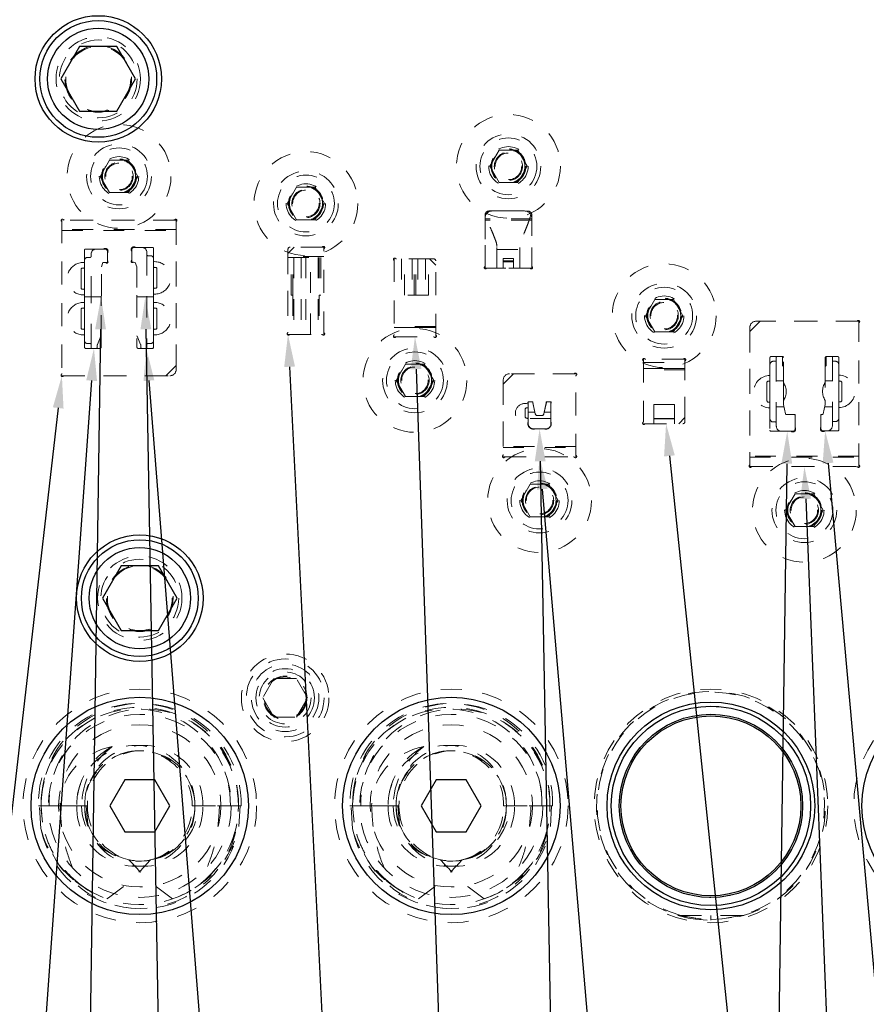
# Model space of a CAD drawing. Header units: inches. Extents: x 1880 to 2363, y -453 to -54.
# Tile 981 of 1056: x 2123.48 to 2127.55, y -269.41 to -264.67. Entities that reach past the tile are written whole.
import ezdxf

# ---------------------------------------------------------------- set-up
doc = ezdxf.new("R2010")
doc.units = ezdxf.units.IN
doc.header["$LTSCALE"] = 0.5
doc.header["$MEASUREMENT"] = 0
doc.linetypes.add('HIDDEN', pattern=[0.225, 0.15, -0.075])
for name, color, linetype in [('DST-M-S', 53, 'Continuous'), ('PAD-M-S', 135, 'Continuous'), ('PBU-M-S', 8, 'Continuous'), ('PUN-M-S', 8, 'Continuous'), ('SID-M-S', 105, 'Continuous'), ('SVF-M-S', 8, 'Continuous')]:
    doc.layers.add(name, color=color, linetype=linetype)

msp = doc.modelspace()

# ---------------------------------------------------------------- linework, layer by layer
at = {"layer": 'DST-M-S', "linetype": 'Continuous', "lineweight": 25}
for centre, radius in [((2123.85381, -264.95862), 0.3045), ((2124.05381, -267.45862), 0.3045), ((2124.05381, -268.45862), 0.52345), ((2125.55381, -268.45862), 0.52345), ((2128.05381, -268.45862), 0.52345), ((2126.80381, -268.45862), 0.5)]:
    msp.add_circle(centre, radius, dxfattribs=at)
at = {"layer": 'DST-M-S', "linetype": 'HIDDEN', "lineweight": 18}
for centre in [(2123.85381, -264.95862), (2124.05381, -267.45862)]:
    msp.add_circle(centre, 0.203, dxfattribs=at)
at = {"layer": 'PAD-M-S', "linetype": 'HIDDEN', "lineweight": 18}
for p, q in [((2125.71631, -265.85857), (2125.71631, -265.61452)), ((2125.73631, -265.59452), (2125.92131, -265.59452)), ((2125.94131, -265.61452), (2125.94131, -265.85857)), ((2124.22881, -265.63797), (2123.67881, -265.63797)), ((2123.67881, -265.63797), (2123.67881, -266.38797)), ((2123.67881, -265.64892), (2123.67881, -266.37701)), ((2124.21785, -265.63797), (2123.68976, -265.63797)), ((2124.22881, -266.33797), (2124.22881, -265.63797)), ((2124.22881, -266.35797), (2124.22881, -265.64892)), ((2124.22881, -265.68297), (2123.67881, -265.68297)), ((2123.67881, -265.68797), (2124.22881, -265.68797)), ((2123.78731, -265.78297), (2123.78731, -265.84263)), ((2123.8795, -265.77797), (2123.79231, -265.77797)), ((2123.89781, -265.83428), (2123.89781, -265.79627)), ((2124.01531, -265.78827), (2124.01531, -265.83178)), ((2124.11531, -265.76997), (2124.03361, -265.76997)), ((2124.12031, -265.83863), (2124.12031, -265.77497)), ((2124.76731, -265.77862), (2124.76731, -266.17767)), ((2124.92935, -265.76862), (2124.77731, -265.76862)), ((2124.94031, -266.17767), (2124.94031, -265.77958)), ((2123.86881, -265.86265), (2123.87588, -265.84323)), ((2123.87691, -265.84248), (2123.88961, -265.84248)), ((2124.0229, -265.84084), (2124.02918, -265.84194)), ((2124.03174, -265.84323), (2124.03881, -265.86265)), ((2125.27881, -265.83592), (2125.27881, -266.189)), ((2125.46881, -265.82496), (2125.28976, -265.82496)), ((2125.47881, -266.189), (2125.47881, -265.83496)), ((2123.78731, -265.86547), (2123.78731, -265.97547)), ((2123.86881, -265.99946), (2123.86881, -265.86265)), ((2124.03881, -265.86265), (2124.03881, -265.99946)), ((2124.12031, -265.97147), (2124.12031, -265.86147)), ((2125.93035, -265.86952), (2125.72726, -265.86952)), ((2124.12031, -266.03508), (2124.12031, -265.99431)), ((2123.78731, -265.99831), (2123.78731, -266.03508)), ((2123.86731, -266.00797), (2123.86881, -265.99946)), ((2123.86731, -266.25087), (2123.86731, -266.00797)), ((2124.03881, -265.99946), (2124.04031, -266.00797)), ((2124.04031, -266.00797), (2124.04031, -266.25087)), ((2123.78731, -266.05792), (2123.78731, -266.16792)), ((2124.12031, -266.16792), (2124.12031, -266.05792)), ((2127.04131, -266.12524), (2126.99131, -266.17524)), ((2127.50535, -266.12524), (2127.02131, -266.12524)), ((2127.51631, -266.12524), (2127.04131, -266.12524)), ((2127.51631, -266.82524), (2127.51631, -266.12524)), ((2127.51631, -266.81428), (2127.51631, -266.13619)), ((2126.99131, -266.15524), (2126.99131, -266.81428)), ((2126.99131, -266.17524), (2126.99131, -266.82524)), ((2123.78731, -266.19076), (2123.78731, -266.25087)), ((2124.12031, -266.25087), (2124.12031, -266.19076)), ((2124.77826, -266.18862), (2124.92935, -266.18862)), ((2125.28976, -266.19996), (2125.46785, -266.19996)), ((2123.79231, -266.25587), (2123.86231, -266.25587)), ((2124.04531, -266.25587), (2124.11531, -266.25587)), ((2126.47881, -266.31958), (2126.47881, -266.60767)), ((2126.66785, -266.30862), (2126.48976, -266.30862)), ((2126.67881, -266.60862), (2126.67881, -266.31958)), ((2127.08822, -266.30024), (2127.08822, -266.38624)), ((2127.14822, -266.29524), (2127.09322, -266.29524)), ((2127.15322, -266.42112), (2127.15322, -266.30024)), ((2127.3544, -266.30024), (2127.3544, -266.42012)), ((2127.4144, -266.29524), (2127.3594, -266.29524)), ((2127.4194, -266.38524), (2127.4194, -266.30024)), ((2124.17881, -266.38797), (2124.22881, -266.33797)), ((2123.67881, -266.38797), (2124.17881, -266.38797)), ((2123.68976, -266.38797), (2124.19881, -266.38797)), ((2125.85381, -266.37862), (2125.80381, -266.42862)), ((2125.80381, -266.40862), (2125.80381, -266.76767)), ((2126.14285, -266.37862), (2125.83381, -266.37862)), ((2126.15381, -266.37862), (2125.85381, -266.37862)), ((2126.15381, -266.77862), (2126.15381, -266.37862)), ((2126.15381, -266.76767), (2126.15381, -266.38958)), ((2127.08822, -266.40924), (2127.08822, -266.51924)), ((2127.4194, -266.51824), (2127.4194, -266.40824)), ((2125.80381, -266.42862), (2125.80381, -266.77862)), ((2125.94042, -266.51362), (2125.92945, -266.51362)), ((2126.02816, -266.51362), (2126.0172, -266.51362)), ((2127.15322, -266.52555), (2127.15322, -266.50735)), ((2127.3544, -266.50635), (2127.3544, -266.52555)), ((2125.92381, -266.51927), (2125.92381, -266.52361)), ((2125.92381, -266.53762), (2125.92381, -266.59762)), ((2125.95812, -266.57113), (2125.94656, -266.51856)), ((2126.01106, -266.51856), (2125.99949, -266.57113)), ((2126.03381, -266.61148), (2126.03381, -266.51927)), ((2127.08822, -266.54224), (2127.08822, -266.65024)), ((2127.16318, -266.57084), (2127.15322, -266.52555)), ((2127.3544, -266.52555), (2127.34444, -266.57084)), ((2127.4194, -266.64824), (2127.4194, -266.54124)), ((2125.98875, -266.57976), (2125.96887, -266.57976)), ((2127.20316, -266.57476), (2127.16806, -266.57476)), ((2127.20881, -266.63693), (2127.20881, -266.58041)), ((2127.33381, -266.58068), (2127.33381, -266.63493)), ((2127.33999, -266.57474), (2127.33918, -266.57482)), ((2125.95595, -266.64362), (2126.00167, -266.64362)), ((2126.48976, -266.61862), (2126.66881, -266.61862)), ((2127.09322, -266.65524), (2127.1905, -266.65524)), ((2127.35211, -266.65324), (2127.4144, -266.65324)), ((2126.15381, -266.72862), (2125.80381, -266.72862)), ((2125.80381, -266.73362), (2126.15381, -266.73362)), ((2125.80381, -266.77862), (2126.15381, -266.77862)), ((2125.81476, -266.77862), (2126.14285, -266.77862)), ((2127.51631, -266.77524), (2126.99131, -266.77524)), ((2126.99131, -266.78024), (2127.51631, -266.78024)), ((2126.99131, -266.82524), (2127.51631, -266.82524)), ((2127.00226, -266.82524), (2127.50535, -266.82524)), ((2126.64418, -268.98618), (2126.69356, -268.99866)), ((2126.69356, -268.99866), (2126.72954, -269.00478))]:
    msp.add_line(p, q, dxfattribs=at)
for centre, radius in [((2123.85381, -264.95862), 0.15625), ((2123.95381, -265.42797), 0.068), ((2124.85381, -265.55862), 0.068), ((2126.57881, -266.09862), 0.068), ((2125.37881, -266.40996), 0.068), ((2125.97881, -266.98862), 0.068), ((2127.25381, -267.03524), 0.068), ((2124.05381, -267.45862), 0.15625), ((2124.75381, -267.93862), 0.1005), ((2124.05381, -268.45862), 0.44063), ((2125.55381, -268.45862), 0.44062), ((2124.05381, -268.45862), 0.39062), ((2125.55381, -268.45862), 0.39062)]:
    msp.add_circle(centre, radius, dxfattribs=at)
for centre, radius, start, end in [((2125.73631, -265.61452), 0.02, 90, 180), ((2125.92131, -265.61452), 0.02, 0, 90), ((2123.68093, -265.64009), 0.006, 42.59227, 227.40773), ((2123.67281, -265.64892), 0.006, 0, 47.40773), ((2123.68976, -265.63197), 0.006, 222.59227, 270), ((2124.21785, -265.63197), 0.006, 270, 317.40773), ((2124.22669, -265.64009), 0.006, 312.59227, 137.40773), ((2124.23481, -265.64892), 0.006, 132.59227, 180), ((2123.79231, -265.78297), 0.005, 90, 180), ((2123.88781, -265.78797), 0.013, 320.28486, 129.71514), ((2124.02531, -265.77997), 0.013, 50.28486, 219.71514), ((2124.11531, -265.77497), 0.005, 0, 90), ((2124.77731, -265.77862), 0.01, 90, 180), ((2124.92935, -265.76262), 0.006, 270, 317.40773), ((2124.93819, -265.77074), 0.006, 312.59227, 137.40773), ((2124.94631, -265.77958), 0.006, 132.59227, 180), ((2123.78231, -265.92047), 0.078, 86.32467, 273.67533), ((2123.87931, -265.84687), 0.005, 118.69771, 133.30625), ((2123.89481, -265.83948), 0.006, 210, 60), ((2124.01831, -265.83698), 0.006, 120, 320), ((2124.02831, -265.84687), 0.005, 46.69375, 80), ((2124.12531, -265.91647), 0.078, 266.32467, 93.67533), ((2125.28093, -265.82708), 0.006, 42.59227, 227.40773), ((2125.27281, -265.83592), 0.006, 0, 47.40773), ((2125.28976, -265.81896), 0.006, 222.59227, 270), ((2125.46881, -265.83496), 0.01, 0, 90), ((2125.71843, -265.8674), 0.006, 132.59227, 317.40773), ((2125.71031, -265.85857), 0.006, 312.59227, 0), ((2125.72726, -265.87552), 0.006, 90, 137.40773), ((2125.93035, -265.87552), 0.006, 42.59227, 90), ((2125.93919, -265.8674), 0.006, 222.59227, 47.40773), ((2125.94731, -265.85857), 0.006, 180, 227.40773), ((2123.78231, -266.11292), 0.078, 86.32467, 273.67533), ((2124.12531, -266.11292), 0.078, 266.32467, 93.67533), ((2127.02131, -266.15524), 0.03, 90, 180), ((2127.50535, -266.11924), 0.006, 270, 317.40773), ((2127.51419, -266.12736), 0.006, 312.59227, 137.40773), ((2127.52231, -266.13619), 0.006, 132.59227, 180), ((2124.76943, -266.1865), 0.006, 132.59227, 317.40773), ((2124.76131, -266.17767), 0.006, 312.59227, 0), ((2124.93819, -266.1865), 0.006, 222.59227, 47.40773), ((2124.94631, -266.17767), 0.006, 180, 227.40773), ((2124.77826, -266.19462), 0.006, 90, 137.40773), ((2124.92935, -266.19462), 0.006, 42.59227, 90), ((2125.28093, -266.19784), 0.006, 132.59227, 317.40773), ((2125.27281, -266.189), 0.006, 312.59227, 0), ((2125.28976, -266.20596), 0.006, 90, 137.40773), ((2125.46785, -266.20596), 0.006, 42.59227, 90), ((2125.47669, -266.19784), 0.006, 222.59227, 47.40773), ((2125.48481, -266.189), 0.006, 180, 227.40773), ((2123.79231, -266.25087), 0.005, 180, 270), ((2123.86231, -266.25087), 0.005, 270, 0), ((2124.04531, -266.25087), 0.005, 180, 270), ((2124.11531, -266.25087), 0.005, 270, 0), ((2126.48093, -266.31074), 0.006, 42.59227, 227.40773), ((2126.47281, -266.31958), 0.006, 0, 47.40773), ((2126.48976, -266.30262), 0.006, 222.59227, 270), ((2126.66785, -266.30262), 0.006, 270, 317.40773), ((2126.67669, -266.31074), 0.006, 312.59227, 137.40773), ((2126.68481, -266.31958), 0.006, 132.59227, 180), ((2127.09322, -266.30024), 0.005, 90, 180), ((2127.14822, -266.30024), 0.005, 0, 90), ((2127.3594, -266.30024), 0.005, 90, 180), ((2127.4144, -266.30024), 0.005, 0, 90), ((2124.19881, -266.35797), 0.03, 270, 0), ((2126.15169, -266.38074), 0.006, 312.59227, 137.40773), ((2123.68093, -266.38584), 0.006, 132.59227, 317.40773), ((2123.67281, -266.37701), 0.006, 312.59227, 0), ((2123.68976, -266.39397), 0.006, 90, 137.40773), ((2125.83381, -266.40862), 0.03, 90, 180), ((2126.14285, -266.37262), 0.006, 270, 317.40773), ((2126.15981, -266.38958), 0.006, 132.59227, 180), ((2127.08822, -266.46424), 0.078, 90, 270), ((2127.08822, -266.46424), 0.078, 326.44269, 33.55731), ((2127.4194, -266.46324), 0.078, 146.44269, 213.55731), ((2127.4194, -266.46324), 0.078, 270, 90), ((2125.92681, -266.51662), 0.004, 48.59038, 221.40962), ((2125.94306, -266.51662), 0.004, 330.9978, 131.40962), ((2126.01455, -266.51662), 0.004, 48.59038, 209.0022), ((2126.03081, -266.51662), 0.004, 318.59038, 131.40962), ((2125.90881, -266.56762), 0.0465, 71.18094, 288.7559), ((2125.94881, -266.61862), 0.026, 164.45177, 285.94237), ((2125.94881, -266.61862), 0.026, 164.05763, 164.45177), ((2125.96887, -266.56876), 0.011, 192.40742, 270), ((2125.98875, -266.56876), 0.011, 270, 347.59258), ((2126.00881, -266.61862), 0.026, 254.05763, 15.94237), ((2126.48093, -266.6165), 0.006, 132.59227, 317.40773), ((2126.47281, -266.60767), 0.006, 312.59227, 0), ((2126.66881, -266.60862), 0.01, 270, 0), ((2127.16806, -266.56976), 0.005, 192.40742, 270), ((2127.20581, -266.57776), 0.004, 318.59038, 131.40962), ((2127.33681, -266.57803), 0.004, 53.59038, 221.40962), ((2127.33955, -266.56976), 0.005, 275, 347.59258), ((2126.48976, -266.62462), 0.006, 90, 137.40773), ((2127.09322, -266.65024), 0.005, 180, 270), ((2127.19881, -266.64524), 0.013, 230.28486, 39.71514), ((2127.34381, -266.64324), 0.013, 140.28486, 309.71514), ((2127.4144, -266.64824), 0.005, 270, 0), ((2125.80593, -266.7765), 0.006, 132.59227, 317.40773), ((2125.79781, -266.76767), 0.006, 312.59227, 0), ((2125.81476, -266.78462), 0.006, 90, 137.40773), ((2126.14285, -266.78462), 0.006, 42.59227, 90), ((2126.15169, -266.7765), 0.006, 222.59227, 47.40773), ((2126.15981, -266.76767), 0.006, 180, 227.40773), ((2126.99343, -266.82311), 0.006, 132.59227, 317.40773), ((2126.98531, -266.81428), 0.006, 312.59227, 0), ((2127.00226, -266.83124), 0.006, 90, 137.40773), ((2127.50535, -266.83124), 0.006, 42.59227, 90), ((2127.51419, -266.82311), 0.006, 222.59227, 47.40773), ((2127.52231, -266.81428), 0.006, 180, 227.40773)]:
    msp.add_arc(centre, radius, start, end, dxfattribs=at)
at = {"layer": 'PBU-M-S', "linetype": 'HIDDEN', "lineweight": 18}
for centre, radius in [((2124.75381, -267.93862), 0.211), ((2124.75381, -267.93862), 0.1405), ((2126.80381, -268.45862), 0.5625)]:
    msp.add_circle(centre, radius, dxfattribs=at)
at = {"layer": 'PUN-M-S', "linetype": 'HIDDEN', "lineweight": 18}
for p, q in [((2125.90631, -265.59452), (2125.75131, -265.59452)), ((2125.71631, -265.62952), (2125.71631, -265.86952)), ((2125.94131, -265.63202), (2125.71631, -265.63202)), ((2125.94131, -265.63202), (2125.71631, -265.63202)), ((2125.94131, -265.63952), (2125.71631, -265.63952)), ((2125.94131, -265.86952), (2125.94131, -265.62952)), ((2123.81931, -265.80297), (2123.81931, -265.81297)), ((2123.88781, -265.77797), (2123.84431, -265.77797)), ((2123.89781, -265.83948), (2123.89781, -265.78797)), ((2124.01531, -265.77997), (2124.01531, -265.83698)), ((2124.06331, -265.76997), (2124.02531, -265.76997)), ((2124.08831, -265.80497), (2124.08831, -265.79497)), ((2124.08831, -265.80497), (2124.08831, -266.00797)), ((2124.79731, -265.76862), (2124.76731, -265.79862)), ((2124.76731, -265.79862), (2124.76731, -266.18862)), ((2124.94031, -265.76862), (2124.79731, -265.76862)), ((2124.94031, -266.18862), (2124.94031, -265.76862)), ((2125.77381, -265.86952), (2125.77381, -265.76573)), ((2125.77381, -265.77952), (2125.88381, -265.77952)), ((2125.88381, -265.86952), (2125.88381, -265.76573)), ((2123.78731, -265.86547), (2123.78731, -265.83297)), ((2123.81431, -265.81797), (2123.80231, -265.81797)), ((2123.81931, -266.00797), (2123.81931, -265.81297)), ((2123.86881, -265.86265), (2123.87588, -265.84323)), ((2123.87691, -265.84248), (2123.89481, -265.84248)), ((2124.01779, -265.83993), (2124.02918, -265.84194)), ((2124.03174, -265.84323), (2124.03881, -265.86265)), ((2124.09331, -265.80997), (2124.10531, -265.80997)), ((2124.12031, -265.82497), (2124.12031, -265.86147)), ((2124.94031, -265.81362), (2124.76731, -265.81362)), ((2124.76731, -265.81862), (2124.94031, -265.81862)), ((2124.78245, -265.99996), (2124.78245, -265.81862)), ((2124.79031, -265.99996), (2124.79031, -265.81862)), ((2124.79531, -265.81862), (2124.79531, -266.18862)), ((2124.83131, -265.81862), (2124.83131, -266.18862)), ((2124.85381, -265.81862), (2124.85381, -266.18862)), ((2124.87631, -266.18862), (2124.87631, -265.81862)), ((2124.91231, -265.81862), (2124.91231, -266.18862)), ((2124.91731, -265.81862), (2124.91731, -265.99996)), ((2124.92516, -265.81862), (2124.92516, -265.99996)), ((2125.27881, -265.82496), (2125.27881, -266.19996)), ((2125.44881, -265.82496), (2125.27881, -265.82496)), ((2125.31381, -265.82496), (2125.31381, -265.99996)), ((2125.32881, -265.99996), (2125.32881, -265.82496)), ((2125.36466, -265.82496), (2125.36466, -265.99996)), ((2125.37516, -265.99996), (2125.37516, -265.82496)), ((2125.38245, -265.99996), (2125.38245, -265.82496)), ((2125.39295, -265.82496), (2125.39295, -265.99996)), ((2125.42881, -265.82496), (2125.42881, -265.99996)), ((2125.44381, -265.99996), (2125.44381, -265.82496)), ((2125.47881, -265.85496), (2125.44881, -265.82496)), ((2125.80381, -265.8233), (2125.85381, -265.8233)), ((2125.80381, -265.86952), (2125.80381, -265.8233)), ((2125.80381, -265.8343), (2125.85381, -265.8343)), ((2125.80381, -265.8393), (2125.85381, -265.8393)), ((2125.85381, -265.86952), (2125.85381, -265.8233)), ((2123.77531, -265.87047), (2123.77231, -265.87347)), ((2123.77231, -265.96747), (2123.77231, -265.87347)), ((2123.78231, -265.87047), (2123.77531, -265.87047)), ((2123.78731, -265.97547), (2123.78731, -265.86547)), ((2123.86881, -265.99946), (2123.86881, -265.86265)), ((2124.03881, -265.86265), (2124.03881, -265.99946)), ((2124.12031, -265.86147), (2124.12031, -265.97147)), ((2124.12531, -265.86647), (2124.13231, -265.86647)), ((2124.13531, -265.86947), (2124.13231, -265.86647)), ((2124.13531, -265.86947), (2124.13531, -265.96347)), ((2125.47881, -266.19996), (2125.47881, -265.85496)), ((2125.71631, -265.86952), (2125.94131, -265.86952)), ((2123.77231, -265.96747), (2123.77531, -265.97047)), ((2123.78231, -265.97047), (2123.77531, -265.97047)), ((2123.78731, -266.00797), (2123.78731, -265.97547)), ((2124.12031, -265.97147), (2124.12031, -266.00797)), ((2124.12531, -265.96647), (2124.13231, -265.96647)), ((2124.13231, -265.96647), (2124.13531, -265.96347)), ((2123.78731, -266.00797), (2123.86731, -266.00797)), ((2123.86731, -266.00797), (2123.78731, -266.00797)), ((2123.78731, -266.05792), (2123.78731, -266.00797)), ((2123.81931, -266.23787), (2123.81931, -266.00797)), ((2123.86731, -266.00797), (2123.86881, -265.99946)), ((2123.86731, -266.19578), (2123.86731, -266.00797)), ((2124.03881, -265.99946), (2124.04031, -266.00797)), ((2124.04031, -266.00797), (2124.04031, -266.19578)), ((2124.12031, -266.00797), (2124.04031, -266.00797)), ((2124.04031, -266.00797), (2124.12031, -266.00797)), ((2124.08831, -266.00797), (2124.08831, -266.23787)), ((2124.12031, -266.00797), (2124.12031, -266.05792)), ((2124.78245, -265.99996), (2124.79031, -265.99996)), ((2124.79031, -265.99996), (2124.79031, -266.18862)), ((2124.92516, -265.99996), (2124.91731, -265.99996)), ((2124.91731, -265.99996), (2124.91731, -266.18862)), ((2125.44381, -265.99996), (2125.31381, -265.99996)), ((2123.77531, -266.06292), (2123.77231, -266.06592)), ((2123.77231, -266.15992), (2123.77231, -266.06592)), ((2123.78231, -266.06292), (2123.77531, -266.06292)), ((2123.78731, -266.16792), (2123.78731, -266.05792)), ((2124.12031, -266.05792), (2124.12031, -266.16792)), ((2124.12531, -266.06292), (2124.13231, -266.06292)), ((2124.13531, -266.06592), (2124.13231, -266.06292)), ((2124.13531, -266.06592), (2124.13531, -266.15992)), ((2123.77231, -266.15992), (2123.77531, -266.16292)), ((2123.78231, -266.16292), (2123.77531, -266.16292)), ((2123.78731, -266.21787), (2123.78731, -266.16792)), ((2124.12031, -266.16792), (2124.12031, -266.21787)), ((2124.12531, -266.16292), (2124.13231, -266.16292)), ((2124.13231, -266.16292), (2124.13531, -266.15992)), ((2125.47881, -266.14996), (2125.27881, -266.14996)), ((2125.27881, -266.15496), (2125.47881, -266.15496)), ((2125.47881, -266.15496), (2125.27881, -266.15496)), ((2123.81431, -266.23287), (2123.80231, -266.23287)), ((2123.84969, -266.23754), (2123.8669, -266.19776)), ((2124.04072, -266.19776), (2124.05792, -266.23754)), ((2124.09331, -266.23287), (2124.10531, -266.23287)), ((2124.76731, -266.18862), (2124.94031, -266.18862)), ((2125.27881, -266.19996), (2125.47881, -266.19996)), ((2123.81931, -266.23787), (2123.81931, -266.25287)), ((2123.82231, -266.25587), (2123.84428, -266.25587)), ((2123.84928, -266.25087), (2123.84928, -266.23953)), ((2124.05834, -266.23953), (2124.05834, -266.25087)), ((2124.06334, -266.25587), (2124.08531, -266.25587)), ((2124.08831, -266.25287), (2124.08831, -266.23787)), ((2126.67881, -266.30862), (2126.47881, -266.30862)), ((2126.47881, -266.30862), (2126.47881, -266.61862)), ((2126.67881, -266.30862), (2126.47881, -266.30862)), ((2126.47881, -266.30862), (2126.47881, -266.61862)), ((2126.47881, -266.32362), (2126.67881, -266.32362)), ((2126.47881, -266.32362), (2126.67881, -266.32362)), ((2126.67881, -266.58862), (2126.67881, -266.30862)), ((2126.67881, -266.58862), (2126.67881, -266.30862)), ((2127.11381, -266.31824), (2127.10322, -266.31824)), ((2127.11881, -266.29824), (2127.11881, -266.31324)), ((2127.11881, -266.61524), (2127.11881, -266.31324)), ((2127.14428, -266.29524), (2127.12181, -266.29524)), ((2127.14928, -266.33854), (2127.14928, -266.30024)), ((2127.35834, -266.30024), (2127.35834, -266.33854)), ((2127.38581, -266.29524), (2127.36334, -266.29524)), ((2127.38881, -266.31324), (2127.38881, -266.29824)), ((2127.38881, -266.31324), (2127.38881, -266.61324)), ((2127.39381, -266.31824), (2127.4044, -266.31824)), ((2126.67881, -266.35362), (2126.47881, -266.35362)), ((2126.47881, -266.35362), (2126.67881, -266.35362)), ((2126.67881, -266.35862), (2126.47881, -266.35862)), ((2127.08822, -266.40924), (2127.08822, -266.33324)), ((2127.15175, -266.34102), (2127.14928, -266.33854)), ((2127.15322, -266.52555), (2127.15322, -266.34455)), ((2127.3544, -266.34455), (2127.3544, -266.52555)), ((2127.35834, -266.33854), (2127.35586, -266.34102)), ((2127.4194, -266.33324), (2127.4194, -266.40824)), ((2127.07822, -266.41424), (2127.07322, -266.41924)), ((2127.07322, -266.50924), (2127.07322, -266.41924)), ((2127.08322, -266.41424), (2127.07822, -266.41424)), ((2127.08822, -266.51924), (2127.08822, -266.40924)), ((2127.11881, -266.41274), (2127.15322, -266.41274)), ((2127.3544, -266.41174), (2127.38881, -266.41174)), ((2127.4194, -266.40824), (2127.4194, -266.51824)), ((2127.4244, -266.41324), (2127.4294, -266.41324)), ((2127.4344, -266.41824), (2127.4294, -266.41324)), ((2127.4344, -266.41824), (2127.4344, -266.50824)), ((2125.92381, -266.51662), (2125.92381, -266.53762)), ((2125.94306, -266.51362), (2125.92681, -266.51362)), ((2125.9583, -266.57191), (2125.94599, -266.51598)), ((2126.01162, -266.51598), (2125.99932, -266.57191)), ((2126.03081, -266.51362), (2126.01455, -266.51362)), ((2126.03381, -266.61862), (2126.03381, -266.51662)), ((2127.07322, -266.50924), (2127.07822, -266.51424)), ((2127.08322, -266.51424), (2127.07822, -266.51424)), ((2127.4244, -266.51324), (2127.4294, -266.51324)), ((2127.4294, -266.51324), (2127.4344, -266.50824)), ((2125.91381, -266.54262), (2125.90881, -266.54762)), ((2125.90881, -266.58762), (2125.90881, -266.54762)), ((2125.91881, -266.54262), (2125.91381, -266.54262)), ((2125.92381, -266.59762), (2125.92381, -266.53762)), ((2125.92381, -266.56362), (2125.95647, -266.56362)), ((2126.00114, -266.56362), (2126.03381, -266.56362)), ((2126.62881, -266.52555), (2126.52881, -266.52555)), ((2126.52881, -266.52555), (2126.52881, -266.61862)), ((2126.62881, -266.52555), (2126.52881, -266.52555)), ((2126.52881, -266.52555), (2126.52881, -266.61862)), ((2126.62881, -266.61862), (2126.62881, -266.52555)), ((2126.62881, -266.61862), (2126.62881, -266.52555)), ((2127.08822, -266.59524), (2127.08822, -266.51924)), ((2127.1559, -266.53774), (2127.11881, -266.53774)), ((2127.16318, -266.57084), (2127.15322, -266.52555)), ((2127.3544, -266.52555), (2127.34444, -266.57084)), ((2127.38881, -266.53674), (2127.35194, -266.53674)), ((2127.4194, -266.51824), (2127.4194, -266.59324)), ((2125.90881, -266.58762), (2125.91381, -266.59262)), ((2125.91881, -266.59262), (2125.91381, -266.59262)), ((2126.03381, -266.59362), (2125.92381, -266.59362)), ((2125.92381, -266.59762), (2125.92381, -266.61862)), ((2125.98955, -266.57976), (2125.96806, -266.57976)), ((2126.62881, -266.59308), (2126.52881, -266.59308)), ((2126.62881, -266.59308), (2126.52881, -266.59308)), ((2126.62881, -266.59553), (2126.52881, -266.59553)), ((2126.62881, -266.59553), (2126.52881, -266.59553)), ((2126.64881, -266.61862), (2126.67881, -266.58862)), ((2126.64881, -266.61862), (2126.67881, -266.58862)), ((2127.11381, -266.61024), (2127.10322, -266.61024)), ((2127.20581, -266.57476), (2127.16806, -266.57476)), ((2127.20881, -266.64524), (2127.20881, -266.57776)), ((2127.33381, -266.57803), (2127.33381, -266.64324)), ((2127.33999, -266.57474), (2127.33655, -266.57505)), ((2127.39381, -266.60824), (2127.4044, -266.60824)), ((2125.94881, -266.64362), (2126.00881, -266.64362)), ((2126.47881, -266.61862), (2126.64881, -266.61862)), ((2126.47881, -266.61862), (2126.64881, -266.61862)), ((2127.11881, -266.61524), (2127.11881, -266.63024)), ((2127.14381, -266.65524), (2127.19881, -266.65524)), ((2127.34381, -266.65324), (2127.36381, -266.65324)), ((2127.38881, -266.62824), (2127.38881, -266.61324))]:
    msp.add_line(p, q, dxfattribs=at)
for centre, radius, start, end in [((2125.75131, -265.62952), 0.035, 90, 180), ((2125.90631, -265.62952), 0.035, 0, 90), ((2123.84431, -265.80297), 0.025, 90, 180), ((2123.88781, -265.78797), 0.01, 0, 90), ((2124.02531, -265.77997), 0.01, 90, 180), ((2124.06331, -265.79497), 0.025, 0, 90), ((2124.09331, -265.80497), 0.005, 180, 270), ((2123.80231, -265.83297), 0.015, 90, 180), ((2123.81431, -265.81297), 0.005, 270, 0), ((2123.87931, -265.84687), 0.005, 118.69771, 133.30625), ((2123.89481, -265.83948), 0.003, 270, 0), ((2124.01831, -265.83698), 0.003, 180, 260), ((2124.02831, -265.84687), 0.005, 46.69375, 80), ((2124.10531, -265.82497), 0.015, 0, 90), ((2123.78231, -265.86547), 0.005, 270, 0), ((2124.12531, -265.86147), 0.005, 180, 270), ((2123.78231, -265.97547), 0.005, 0, 90), ((2124.12531, -265.97147), 0.005, 90, 180), ((2123.78231, -266.05792), 0.005, 270, 360), ((2124.12531, -266.05792), 0.005, 180, 270), ((2123.78231, -266.16792), 0.005, 0, 90), ((2124.12531, -266.16792), 0.005, 90, 180), ((2123.80231, -266.21787), 0.015, 180, 270), ((2123.81431, -266.23787), 0.005, 0, 90), ((2123.86231, -266.19578), 0.005, 336.61152, 0), ((2124.04531, -266.19578), 0.005, 180, 203.38848), ((2124.09331, -266.23787), 0.005, 90, 180), ((2124.10531, -266.21787), 0.015, 270, 0), ((2123.82231, -266.25287), 0.003, 180, 270), ((2123.84428, -266.25087), 0.005, 270, 0), ((2123.85428, -266.23953), 0.005, 156.61152, 180), ((2124.05334, -266.23953), 0.005, 0, 23.38848), ((2124.06334, -266.25087), 0.005, 180, 270), ((2124.08531, -266.25287), 0.003, 270, 0), ((2127.10322, -266.33324), 0.015, 90, 180), ((2127.11381, -266.31324), 0.005, 270, 0), ((2127.12181, -266.29824), 0.003, 90, 180), ((2127.14428, -266.30024), 0.005, 0, 90), ((2127.36334, -266.30024), 0.005, 90, 180), ((2127.38581, -266.29824), 0.003, 0, 90), ((2127.39381, -266.31324), 0.005, 180, 270), ((2127.4044, -266.33324), 0.015, 0, 90), ((2127.14822, -266.34455), 0.005, 0, 45), ((2127.3594, -266.34455), 0.005, 135, 180), ((2127.08322, -266.40924), 0.005, 270, 0), ((2127.4244, -266.40824), 0.005, 180, 270), ((2125.92681, -266.51662), 0.003, 90, 180), ((2125.94306, -266.51662), 0.003, 12.40742, 90), ((2126.01455, -266.51662), 0.003, 90, 167.59258), ((2126.03081, -266.51662), 0.003, 0, 90), ((2127.08322, -266.51924), 0.005, 0, 90), ((2127.4244, -266.51824), 0.005, 90, 180), ((2125.91881, -266.53762), 0.005, 270, 0), ((2125.91881, -266.59762), 0.005, 0, 90), ((2125.96806, -266.56976), 0.01, 192.40742, 270), ((2125.98955, -266.56976), 0.01, 270, 347.59258), ((2127.10322, -266.59524), 0.015, 180, 270), ((2127.11381, -266.61524), 0.005, 0, 90), ((2127.16806, -266.56976), 0.005, 192.40742, 270), ((2127.20581, -266.57776), 0.003, 0, 90), ((2127.33681, -266.57803), 0.003, 95, 180), ((2127.33955, -266.56976), 0.005, 275, 347.59258), ((2127.39381, -266.61324), 0.005, 90, 180), ((2127.4044, -266.59324), 0.015, 270, 0), ((2125.94881, -266.61862), 0.025, 180, 270), ((2126.00881, -266.61862), 0.025, 270, 0), ((2127.14381, -266.63024), 0.025, 180, 270), ((2127.19881, -266.64524), 0.01, 270, 0), ((2127.34381, -266.64324), 0.01, 180, 270), ((2127.36381, -266.62824), 0.025, 270, 0)]:
    msp.add_arc(centre, radius, start, end, dxfattribs=at)
for points, knots in [([(2125.77381, -265.76573), (2125.77333, -265.76119), (2125.77237, -265.75196), (2125.76552, -265.7321), (2125.75608, -265.70855), (2125.74465, -265.68096), (2125.73199, -265.64921), (2125.72454, -265.62478), (2125.72077, -265.61242)], [0, 0, 0, 0, 0.15930832, 0.32430978, 0.48335236, 0.64594648, 0.82094493, 1, 1, 1, 1]), ([(2125.93684, -265.61242), (2125.93374, -265.62276), (2125.92748, -265.64362), (2125.91562, -265.67447), (2125.9053, -265.69949), (2125.89728, -265.71907), (2125.89099, -265.73532), (2125.88522, -265.75219), (2125.88428, -265.76117), (2125.88381, -265.76573)], [0, 0, 0, 0, 0.14927818, 0.30123241, 0.49009626, 0.58697898, 0.68467323, 0.83988774, 1, 1, 1, 1])]:
    msp.add_open_spline(points, degree=3, knots=knots, dxfattribs=at)
at = {"layer": 'SID-M-S'}
for p, q in [((2123.86497, -266.16395), (2123.74877, -273.91131)), ((2124.08308, -266.16394), (2124.22092, -273.91132)), ((2124.7751, -266.34443), (2125.15342, -273.91153)), ((2125.38417, -266.35587), (2125.64399, -273.9114)), ((2123.82207, -266.41146), (2123.28127, -273.91179)), ((2124.09763, -266.41138), (2124.69215, -273.91189)), ((2123.66094, -266.54294), (2122.81101, -273.91256)), ((2125.98166, -266.7996), (2126.11186, -273.91132)), ((2126.60407, -266.77379), (2127.40328, -274.46368)), ((2127.16914, -266.81122), (2127.07041, -273.91131)), ((2127.3678, -266.80861), (2128.0074, -273.91206)), ((2125.99205, -266.93406), (2126.58662, -273.91198)), ((2127.26007, -266.98111), (2127.53847, -273.91144))]:
    msp.add_line(p, q, dxfattribs=at)
for points in [[(2123.83897, -266.16356), (2123.86731, -266.00797), (2123.83897, -266.16356), (2123.89097, -266.16434)], [(2124.05709, -266.1644), (2124.08031, -266.00797), (2124.05709, -266.1644), (2124.10908, -266.16348)], [(2124.74913, -266.34573), (2124.76731, -266.18862), (2124.74913, -266.34573), (2124.80106, -266.34313)], [(2125.35818, -266.35676), (2125.37881, -266.19996), (2125.35818, -266.35676), (2125.41015, -266.35497)], [(2123.79614, -266.40959), (2123.83329, -266.25587), (2123.79614, -266.40959), (2123.84801, -266.41333)], [(2124.07172, -266.41343), (2124.08531, -266.25587), (2124.07172, -266.41343), (2124.12355, -266.40932)], [(2123.63511, -266.53996), (2123.67881, -266.38797), (2123.63511, -266.53996), (2123.68676, -266.54592)], [(2125.95567, -266.80007), (2125.97881, -266.64362), (2125.95567, -266.80007), (2126.00766, -266.79912)], [(2126.57821, -266.77647), (2126.58794, -266.61862), (2126.57821, -266.77647), (2126.62993, -266.7711)], [(2127.14314, -266.81086), (2127.17131, -266.65524), (2127.14314, -266.81086), (2127.19514, -266.81158)], [(2127.3419, -266.81094), (2127.35381, -266.65324), (2127.3419, -266.81094), (2127.39369, -266.80628)], [(2125.96615, -266.93627), (2125.97881, -266.77862), (2125.96615, -266.93627), (2126.01796, -266.93185)], [(2127.23409, -266.98215), (2127.25381, -266.82524), (2127.23409, -266.98215), (2127.28605, -266.98007)]]:
    msp.add_solid(points, dxfattribs=at)
at = {"layer": 'SVF-M-S', "linetype": 'Continuous', "lineweight": 25}
for p, q in [((2123.76374, -264.80262), (2123.67367, -264.95862)), ((2123.94387, -264.80262), (2123.76374, -264.80262)), ((2124.03394, -264.95862), (2123.94387, -264.80262)), ((2123.67367, -264.95862), (2123.76374, -265.11462)), ((2123.94387, -265.11462), (2124.03394, -264.95862)), ((2123.76374, -265.11462), (2123.94387, -265.11462)), ((2123.96374, -267.30262), (2123.87367, -267.45862)), ((2124.14387, -267.30262), (2123.96374, -267.30262)), ((2124.23394, -267.45862), (2124.14387, -267.30262)), ((2123.87367, -267.45862), (2123.96374, -267.61462)), ((2124.14387, -267.61462), (2124.23394, -267.45862)), ((2123.96374, -267.61462), (2124.14387, -267.61462)), ((2123.98164, -268.33362), (2123.90947, -268.45862)), ((2124.12598, -268.33362), (2123.98164, -268.33362)), ((2124.19815, -268.45862), (2124.12598, -268.33362)), ((2125.48164, -268.33362), (2125.40947, -268.45862)), ((2125.62598, -268.33362), (2125.48164, -268.33362)), ((2125.69815, -268.45862), (2125.62598, -268.33362)), ((2123.90947, -268.45862), (2123.98164, -268.58362)), ((2124.12598, -268.58362), (2124.19815, -268.45862)), ((2125.40947, -268.45862), (2125.48164, -268.58362)), ((2125.62598, -268.58362), (2125.69815, -268.45862)), ((2123.98164, -268.58362), (2124.12598, -268.58362)), ((2125.48164, -268.58362), (2125.62598, -268.58362))]:
    msp.add_line(p, q, dxfattribs=at)
at = {"layer": 'SVF-M-S', "linetype": 'HIDDEN', "lineweight": 18}
for p, q in [((2125.7386, -265.37952), (2125.7837, -265.3014)), ((2125.7837, -265.3014), (2125.87391, -265.3014)), ((2125.87391, -265.3014), (2125.91902, -265.37952)), ((2123.8636, -265.42797), (2123.9087, -265.34984)), ((2123.9087, -265.34984), (2123.99891, -265.34984)), ((2123.99891, -265.34984), (2124.04402, -265.42797)), ((2125.7837, -265.45765), (2125.7386, -265.37952)), ((2125.91902, -265.37952), (2125.87391, -265.45765)), ((2123.9087, -265.50609), (2123.8636, -265.42797)), ((2124.04402, -265.42797), (2123.99891, -265.50609)), ((2125.87391, -265.45765), (2125.7837, -265.45765)), ((2123.99891, -265.50609), (2123.9087, -265.50609)), ((2124.7636, -265.55862), (2124.8087, -265.4805)), ((2124.8087, -265.4805), (2124.89891, -265.4805)), ((2124.89891, -265.4805), (2124.94402, -265.55862)), ((2124.8087, -265.63675), (2124.7636, -265.55862)), ((2124.94402, -265.55862), (2124.89891, -265.63675)), ((2124.89891, -265.63675), (2124.8087, -265.63675)), ((2126.4886, -266.09862), (2126.5337, -266.0205)), ((2126.5337, -266.0205), (2126.62391, -266.0205)), ((2126.62391, -266.0205), (2126.66902, -266.09862)), ((2126.5337, -266.17675), (2126.4886, -266.09862)), ((2126.66902, -266.09862), (2126.62391, -266.17675)), ((2126.62391, -266.17675), (2126.5337, -266.17675)), ((2125.2886, -266.40996), (2125.3337, -266.33184)), ((2125.3337, -266.33184), (2125.42391, -266.33184)), ((2125.42391, -266.33184), (2125.46902, -266.40996)), ((2125.3337, -266.48809), (2125.2886, -266.40996)), ((2125.46902, -266.40996), (2125.42391, -266.48809)), ((2125.42391, -266.48809), (2125.3337, -266.48809)), ((2125.8886, -266.98862), (2125.9337, -266.9105)), ((2125.9337, -266.9105), (2126.02391, -266.9105)), ((2126.02391, -266.9105), (2126.06902, -266.98862)), ((2125.9337, -267.06675), (2125.8886, -266.98862)), ((2126.06902, -266.98862), (2126.02391, -267.06675)), ((2127.1636, -267.03524), (2127.2087, -266.95711)), ((2127.2087, -266.95711), (2127.29891, -266.95711)), ((2127.29891, -266.95711), (2127.34402, -267.03524)), ((2127.2087, -267.11336), (2127.1636, -267.03524)), ((2127.34402, -267.03524), (2127.29891, -267.11336)), ((2126.02391, -267.06675), (2125.9337, -267.06675)), ((2127.29891, -267.11336), (2127.2087, -267.11336)), ((2124.69968, -267.84487), (2124.64555, -267.93862)), ((2124.80793, -267.84487), (2124.69968, -267.84487)), ((2124.86206, -267.93862), (2124.80793, -267.84487)), ((2124.64555, -267.93862), (2124.69968, -268.03237)), ((2124.80793, -268.03237), (2124.86206, -267.93862)), ((2124.69968, -268.03237), (2124.80793, -268.03237)), ((2123.56577, -268.45862), (2123.5712, -268.45862)), ((2123.5712, -268.45862), (2123.57881, -268.45862)), ((2123.57738, -268.56708), (2123.5712, -268.45862)), ((2123.57881, -268.45862), (2123.75005, -268.45862)), ((2123.57912, -268.47583), (2123.57881, -268.45862)), ((2123.75005, -268.45862), (2123.67002, -268.45862)), ((2123.75005, -268.45862), (2123.77395, -268.45862)), ((2123.75005, -268.45862), (2123.78881, -268.45862)), ((2123.78881, -268.45862), (2123.79642, -268.45862)), ((2123.79642, -268.45862), (2123.80365, -268.54607)), ((2123.79642, -268.45862), (2123.80184, -268.45862)), ((2124.30577, -268.45862), (2124.49005, -268.45862)), ((2124.52881, -268.45862), (2124.31881, -268.45862)), ((2124.31881, -268.45862), (2124.52881, -268.45862)), ((2124.49005, -268.45862), (2124.54184, -268.45862)), ((2124.53642, -268.45862), (2124.53024, -268.56708)), ((2125.06577, -268.45862), (2125.0712, -268.45862)), ((2125.0712, -268.45862), (2125.07881, -268.45862)), ((2125.07738, -268.56708), (2125.0712, -268.45862)), ((2125.07881, -268.45862), (2125.25005, -268.45862)), ((2125.07912, -268.47583), (2125.07881, -268.45862)), ((2125.25005, -268.45862), (2125.17002, -268.45862)), ((2125.25005, -268.45862), (2125.27395, -268.45862)), ((2125.25005, -268.45862), (2125.28881, -268.45862)), ((2125.28881, -268.45862), (2125.29642, -268.45862)), ((2125.29642, -268.45862), (2125.30365, -268.54607)), ((2125.29642, -268.45862), (2125.30184, -268.45862)), ((2125.80577, -268.45862), (2125.99005, -268.45862)), ((2126.02881, -268.45862), (2125.81881, -268.45862)), ((2125.81881, -268.45862), (2126.02881, -268.45862)), ((2125.99005, -268.45862), (2126.04184, -268.45862)), ((2126.03642, -268.45862), (2126.03024, -268.56708)), ((2123.58539, -268.53742), (2123.57912, -268.47583)), ((2125.08539, -268.53742), (2125.07912, -268.47583)), ((2123.78881, -268.85283), (2123.75874, -268.83086)), ((2125.28881, -268.85283), (2125.25874, -268.83086)), ((2126.64418, -268.98618), (2126.65835, -268.98618)), ((2126.64418, -268.98618), (2126.76439, -269.00397)), ((2126.65835, -268.98618), (2126.80381, -268.98618)), ((2126.72954, -269.00478), (2126.72954, -269.0008)), ((2126.72954, -269.00478), (2126.78612, -269.00952)), ((2126.80381, -269.00587), (2126.80381, -268.98618)), ((2126.94926, -268.98618), (2126.80381, -268.98618)), ((2126.80381, -269.00587), (2126.80381, -269.0098)), ((2126.93086, -268.991), (2126.96344, -268.98618)), ((2126.96344, -268.98618), (2126.94926, -268.98618))]:
    msp.add_line(p, q, dxfattribs=at)
at = {"layer": 'SVF-M-S', "linetype": 'Continuous', "lineweight": 25}
for centre, radius in [((2123.85381, -264.95862), 0.28125), ((2123.85381, -264.95862), 0.24375), ((2124.05381, -267.45862), 0.28125), ((2124.05381, -267.45862), 0.24375), ((2126.80381, -268.45862), 0.47999), ((2126.80381, -268.45862), 0.44122), ((2126.80381, -268.45862), 0.43307)]:
    msp.add_circle(centre, radius, dxfattribs=at)
at = {"layer": 'SVF-M-S', "linetype": 'HIDDEN', "lineweight": 18}
for centre, radius in [((2123.85381, -264.95862), 0.1875), ((2123.85381, -264.95862), 0.16072), ((2123.85381, -264.95862), 0.16045), ((2123.85381, -264.95862), 0.15993), ((2125.82881, -265.37952), 0.25), ((2123.95381, -265.42797), 0.25), ((2125.82881, -265.37952), 0.156), ((2123.95381, -265.42797), 0.156), ((2125.82881, -265.37952), 0.137), ((2125.82881, -265.37952), 0.095), ((2123.95381, -265.42797), 0.137), ((2124.85381, -265.55862), 0.25), ((2125.82881, -265.37952), 0.08397), ((2125.82881, -265.37952), 0.0837), ((2125.82881, -265.37952), 0.08318), ((2125.82881, -265.37952), 0.0795), ((2125.82881, -265.37952), 0.068), ((2125.82881, -265.37952), 0.06398), ((2123.95381, -265.42797), 0.095), ((2123.95381, -265.42797), 0.08397), ((2123.95381, -265.42797), 0.0837), ((2123.95381, -265.42797), 0.08318), ((2123.95381, -265.42797), 0.0795), ((2123.95381, -265.42797), 0.06398), ((2124.85381, -265.55862), 0.156), ((2124.85381, -265.55862), 0.137), ((2124.85381, -265.55862), 0.095), ((2124.85381, -265.55862), 0.08397), ((2124.85381, -265.55862), 0.0837), ((2124.85381, -265.55862), 0.08318), ((2124.85381, -265.55862), 0.0795), ((2124.85381, -265.55862), 0.06398), ((2126.57881, -266.09862), 0.25), ((2126.57881, -266.09862), 0.156), ((2126.57881, -266.09862), 0.137), ((2126.57881, -266.09862), 0.095), ((2126.57881, -266.09862), 0.08397), ((2126.57881, -266.09862), 0.0837), ((2126.57881, -266.09862), 0.08318), ((2126.57881, -266.09862), 0.0795), ((2126.57881, -266.09862), 0.06398), ((2125.37881, -266.40996), 0.25), ((2125.37881, -266.40996), 0.156), ((2125.37881, -266.40996), 0.137), ((2125.37881, -266.40996), 0.095), ((2125.37881, -266.40996), 0.08397), ((2125.37881, -266.40996), 0.0837), ((2125.37881, -266.40996), 0.08318), ((2125.37881, -266.40996), 0.0795), ((2125.37881, -266.40996), 0.06398), ((2125.97881, -266.98862), 0.25), ((2127.25381, -267.03524), 0.25), ((2125.97881, -266.98862), 0.156), ((2125.97881, -266.98862), 0.137), ((2125.97881, -266.98862), 0.095), ((2127.25381, -267.03524), 0.156), ((2125.97881, -266.98862), 0.08397), ((2125.97881, -266.98862), 0.0837), ((2125.97881, -266.98862), 0.08318), ((2125.97881, -266.98862), 0.0795), ((2125.97881, -266.98862), 0.06398), ((2127.25381, -267.03524), 0.137), ((2127.25381, -267.03524), 0.095), ((2127.25381, -267.03524), 0.08397), ((2127.25381, -267.03524), 0.0837), ((2127.25381, -267.03524), 0.08318), ((2127.25381, -267.03524), 0.0795), ((2127.25381, -267.03524), 0.06398), ((2124.05381, -267.45862), 0.1875), ((2124.05381, -267.45862), 0.16072), ((2124.05381, -267.45862), 0.16045), ((2124.05381, -267.45862), 0.15993), ((2124.75381, -267.93862), 0.1875), ((2124.75381, -267.93862), 0.1625), ((2124.75381, -267.93862), 0.125), ((2124.75381, -267.93862), 0.10497), ((2124.75381, -267.93862), 0.1047), ((2124.75381, -267.93862), 0.10418), ((2124.05381, -268.45862), 0.5625), ((2125.55381, -268.45862), 0.5625), ((2128.05381, -268.45862), 0.5625), ((2126.80381, -268.45862), 0.47999), ((2126.80381, -268.45862), 0.44122)]:
    msp.add_circle(centre, radius, dxfattribs=at)
for centre, radius, start, end in [((2126.80381, -268.45862), 0.55118, 284.63354, 253.16502), ((2126.80381, -268.45862), 0.54724, 270, 254.58563), ((2124.04729, -268.44703), 0.48166, 358.62082, 181.37918), ((2124.06033, -268.44703), 0.48166, 358.62082, 181.37918), ((2124.05381, -268.45862), 0.475, 236.08967, 180), ((2125.54729, -268.44703), 0.48166, 358.62082, 181.37918), ((2125.56033, -268.44703), 0.48166, 358.62082, 181.37918), ((2125.55381, -268.45862), 0.475, 236.08967, 180), ((2124.03443, -268.44765), 0.45575, 358.62082, 181.37918), ((2124.07319, -268.44765), 0.45575, 358.62082, 181.37918), ((2125.53443, -268.44765), 0.45575, 358.62082, 181.37918), ((2125.57319, -268.44765), 0.45575, 358.62082, 181.37918), ((2124.03443, -268.45189), 0.28446, 358.6441, 181.3559), ((2124.06962, -268.45648), 0.31958, 117.65377, 180.38339), ((2124.07319, -268.45189), 0.28446, 358.6441, 181.3559), ((2125.53443, -268.45189), 0.28446, 358.6441, 181.3559), ((2125.56962, -268.45648), 0.31958, 117.65377, 180.38339), ((2125.57319, -268.45189), 0.28446, 358.6441, 181.3559), ((2124.04729, -268.45231), 0.25856, 358.60069, 181.39931), ((2124.05381, -268.45862), 0.265, 199.26791, 180), ((2124.06033, -268.45231), 0.25856, 358.60069, 181.39931), ((2125.54729, -268.45231), 0.25856, 358.60069, 181.39931), ((2125.55381, -268.45862), 0.265, 199.26791, 180), ((2125.56033, -268.45231), 0.25856, 358.60069, 181.39931), ((2124.04845, -268.47213), 0.48055, 191.39562, 1.61091), ((2124.03443, -268.46535), 0.28446, 178.6441, 1.3559), ((2124.07319, -268.46535), 0.28446, 178.6441, 1.3559), ((2124.04944, -268.46396), 0.26069, 178.82772, 282.52015), ((2124.05381, -268.45862), 0.265, 180, 199.26791), ((2124.06694, -268.46149), 0.26511, 179.38016, 255.74629), ((2124.05818, -268.46396), 0.26069, 257.47985, 1.17228), ((2124.04068, -268.46149), 0.26511, 284.25371, 0.61984), ((2124.05997, -268.46298), 0.46886, 288.87727, 0.53304), ((2125.54845, -268.47213), 0.48055, 191.39562, 1.61091), ((2125.53443, -268.46535), 0.28446, 178.6441, 1.3559), ((2125.57319, -268.46535), 0.28446, 178.6441, 1.3559), ((2125.54944, -268.46396), 0.26069, 178.82772, 282.52015), ((2125.55381, -268.45862), 0.265, 180, 199.26791), ((2125.56694, -268.46149), 0.26511, 179.38016, 255.74629), ((2125.55818, -268.46396), 0.26069, 257.47985, 1.17228), ((2125.54068, -268.46149), 0.26511, 284.25371, 0.61984), ((2125.55997, -268.46298), 0.46886, 288.87727, 0.53304), ((2124.06135, -268.47654), 0.47755, 206.39965, 349.07072), ((2125.56135, -268.47654), 0.47755, 206.39965, 349.07072), ((2124.03791, -268.47724), 0.45225, 228.92707, 251.70514), ((2125.53791, -268.47724), 0.45225, 228.92707, 251.70514)]:
    msp.add_arc(centre, radius, start, end, dxfattribs=at)
for centre, major_axis, ratio, start_param, end_param in [((2123.98208, -268.45862), (-0.31206, 0), 0.9318009, 4.9084034, 6.2831853), ((2124.15933, -268.45862), (0.38537, 0), 0.9410518, 2.2365539, 3.1415927), ((2125.48208, -268.45862), (-0.31206, 0), 0.9318009, 4.9084034, 6.2831853), ((2125.65933, -268.45862), (0.38537, 0), 0.9410518, 2.2365539, 3.1415927), ((2124.04638, -268.45862), (-0.27243, 0), 0.966834, 0, 1.4059114), ((2124.06123, -268.45862), (0.27243, 0), 0.966834, 4.8772739, 6.2831853), ((2125.54638, -268.45862), (-0.27243, 0), 0.966834, 0, 1.4059114), ((2125.56123, -268.45862), (0.27243, 0), 0.966834, 4.8772739, 6.2831853), ((2124.04648, -268.45862), (-0.48233, 0), 0.966834, 0.2347238, 1.0072023), ((2124.06114, -268.45862), (0.48233, 0), 0.966834, 5.275983, 6.0484615), ((2125.54648, -268.45862), (-0.48233, 0), 0.966834, 0.2347238, 1.0072023), ((2125.56114, -268.45862), (0.48233, 0), 0.966834, 5.275983, 6.0484615)]:
    msp.add_ellipse(centre, major_axis=major_axis, ratio=ratio, start_param=start_param, end_param=end_param, dxfattribs=at)
for points, knots in [([(2123.76681, -268.83712), (2123.7466, -268.8202), (2123.70559, -268.78588), (2123.656, -268.72217), (2123.61701, -268.65071), (2123.58601, -268.56299), (2123.58146, -268.49699), (2123.57881, -268.45862)], [0, 0, 0, 0, 0.18252081, 0.37034789, 0.55217756, 0.73962361, 1, 1, 1, 1]), ([(2123.67002, -268.45862), (2123.67283, -268.50704), (2123.67804, -268.59654), (2123.71402, -268.72388), (2123.74909, -268.79911), (2123.76681, -268.83712)], [0, 0, 0, 0, 0.3683479, 0.680906, 1, 1, 1, 1]), ([(2124.4376, -268.45862), (2124.43478, -268.50704), (2124.42958, -268.59654), (2124.3936, -268.72388), (2124.35852, -268.79911), (2124.3408, -268.83712)], [0, 0, 0, 0, 0.3683479, 0.680906, 1, 1, 1, 1]), ([(2125.26681, -268.83712), (2125.2466, -268.8202), (2125.20559, -268.78588), (2125.156, -268.72217), (2125.11701, -268.65071), (2125.08601, -268.56299), (2125.08146, -268.49699), (2125.07881, -268.45862)], [0, 0, 0, 0, 0.18252081, 0.37034789, 0.55217756, 0.73962361, 1, 1, 1, 1]), ([(2125.17002, -268.45862), (2125.17283, -268.50704), (2125.17804, -268.59654), (2125.21402, -268.72388), (2125.24909, -268.79911), (2125.26681, -268.83712)], [0, 0, 0, 0, 0.3683479, 0.680906, 1, 1, 1, 1]), ([(2125.9376, -268.45862), (2125.93478, -268.50704), (2125.92958, -268.59654), (2125.8936, -268.72388), (2125.85852, -268.79911), (2125.8408, -268.83712)], [0, 0, 0, 0, 0.3683479, 0.680906, 1, 1, 1, 1]), ([(2123.89595, -268.90662), (2123.93068, -268.88126), (2124.00693, -268.82558), (2124.07104, -268.75621), (2124.10595, -268.71844)], [0, 0, 0, 0, 0.4555585, 1, 1, 1, 1]), ([(2124.21166, -268.90662), (2124.17693, -268.88126), (2124.10069, -268.82558), (2124.03657, -268.75621), (2124.00166, -268.71844)], [0, 0, 0, 0, 0.4555585, 1, 1, 1, 1]), ([(2125.39595, -268.90662), (2125.43068, -268.88126), (2125.50693, -268.82558), (2125.57104, -268.75621), (2125.60595, -268.71844)], [0, 0, 0, 0, 0.4555585, 1, 1, 1, 1]), ([(2125.71166, -268.90662), (2125.67693, -268.88126), (2125.60069, -268.82558), (2125.53657, -268.75621), (2125.50166, -268.71844)], [0, 0, 0, 0, 0.4555585, 1, 1, 1, 1])]:
    msp.add_open_spline(points, degree=3, knots=knots, dxfattribs=at)
msp.add_open_spline([(2126.65835, -268.98618), (2126.70684, -268.99602), (2126.80381, -269.01571), (2126.90078, -268.99602), (2126.94926, -268.98618)], degree=3, dxfattribs=at)

doc.saveas('drawing.dxf')
